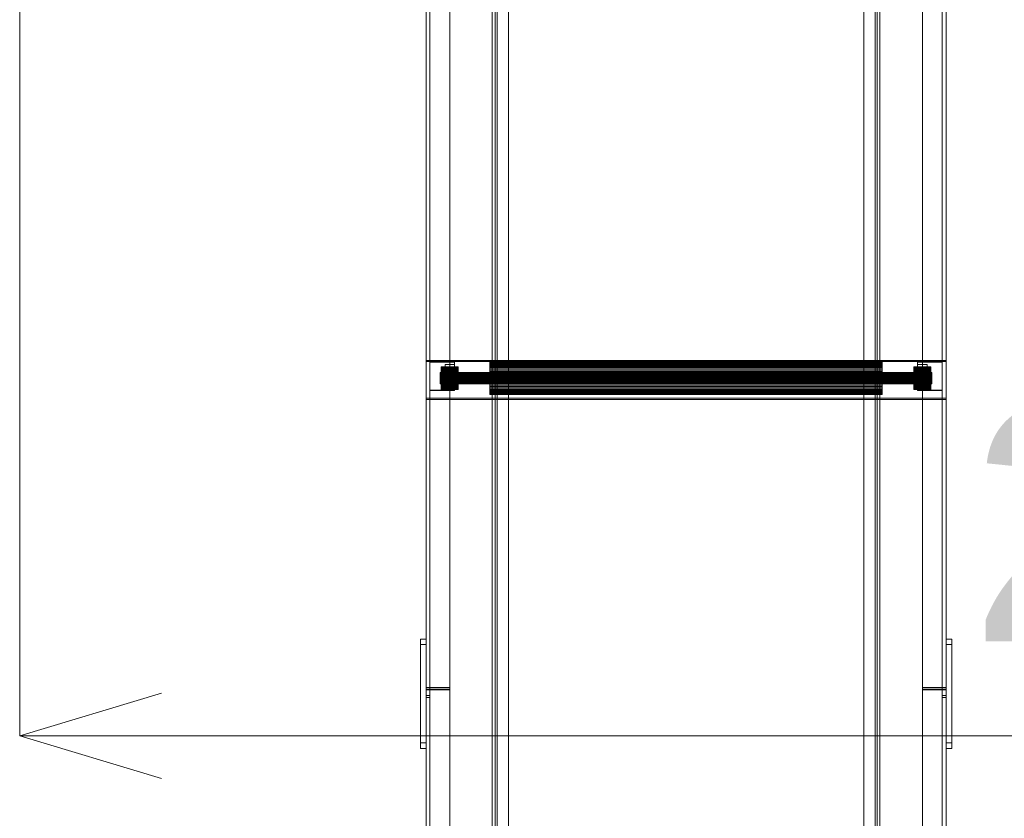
# Model space of a CAD drawing. Header units: millimetres. Extents: x -3490 to 61924, y -72580 to 6847.
# Tile 652 of 656: x 26795 to 27837, y -19292 to -18447. Entities that reach past the tile are written whole.
import ezdxf

# ---------------------------------------------------------------- set-up
doc = ezdxf.new("R2010")
doc.units = ezdxf.units.MM
doc.layers.add('COTAS_P', color=1, linetype='Continuous', lineweight=0)
doc.layers.add('superior_C09', color=7, linetype='Continuous', lineweight=0)
doc.dimstyles.new('R19_100', dxfattribs={"dimtxt": 250, "dimasz": 150, "dimexe": 150, "dimexo": 80, "dimgap": 100, "dimtad": 1, "dimtih": 1, "dimtoh": 1, "dimdsep": 46, "dimcen": 0.09, "dimadec": 0, "dimazin": 0, "dimtfac": 1, "dimtdec": 4, "dimtofl": 0, "dimtmove": 0, "dimatfit": 3, "dimfxl": 1, "dimtolj": 1, "dimtzin": 0, "dimarcsym": 0})

# ---------------------------------------------------------------- blocks, each defined once
blk = doc.blocks.new('DIM_R29_50')
at = {"layer": 'COTAS_P'}
for p, q in [((26795.1, -18305), (26795.1, -19205)), ((28805.1, -18305), (28805.1, -19205)), ((26795.1, -19205), (26945.1, -19160)), ((28805.1, -19205), (28655.1, -19160)), ((26795.1, -19205), (28805.1, -19205)), ((26795.1, -19205), (26945.1, -19250)), ((28805.1, -19205), (28655.1, -19250))]:
    blk.add_line(p, q, dxfattribs=at)
blk.add_text('2010 P', height=250, dxfattribs=at).set_placement((27800.1, -19105))

msp = doc.modelspace()

# ---------------------------------------------------------------- linework, layer by layer
at = {"layer": 'superior_C09'}
for p, q in [((27225.067, -17790.806), (27225.067, -20670.623)), ((27225.067, -20670.929), (27225.067, -17791.112)), ((27225.067, -17791.265), (27225.067, -20671.082)), ((27229.067, -20671.082), (27229.067, -17791.265)), ((27250.067, -20670.623), (27250.067, -17790.806)), ((27250.067, -17791.112), (27250.067, -20670.929)), ((27750.067, -17790.806), (27750.067, -20670.623)), ((27750.067, -20670.929), (27750.067, -17791.112)), ((27771.067, -17791.265), (27771.067, -20671.082)), ((27775.067, -20670.623), (27775.067, -17790.806)), ((27775.067, -17791.112), (27775.067, -20670.929)), ((27775.067, -20671.082), (27775.067, -17791.265)), ((27225.067, -17795.908), (27225.067, -20675.726)), ((27225.067, -20676.032), (27225.067, -17796.215)), ((27229.067, -17796.215), (27229.067, -20676.032)), ((27250.067, -20675.726), (27250.067, -17795.908)), ((27250.067, -17796.215), (27250.067, -20676.032)), ((27750.067, -17795.908), (27750.067, -20675.726)), ((27750.067, -20676.032), (27750.067, -17796.215)), ((27771.067, -20676.032), (27771.067, -17796.215)), ((27775.067, -20675.726), (27775.067, -17795.908)), ((27775.067, -17796.215), (27775.067, -20676.032)), ((27300.067, -17857.295), (27300.067, -20597.295)), ((27300.067, -20597.449), (27300.067, -17857.449)), ((27300.067, -17862.551), (27300.067, -20602.551)), ((27300.067, -20602.705), (27300.067, -17862.705)), ((27700.067, -20597.295), (27700.067, -17857.295)), ((27700.067, -17857.449), (27700.067, -20597.449)), ((27700.067, -20602.551), (27700.067, -17862.551)), ((27700.067, -17862.705), (27700.067, -20602.705)), ((27295.067, -17915.431), (27295.067, -20535.588)), ((27298.067, -20535.588), (27298.067, -17915.431)), ((27702.067, -17915.431), (27702.067, -20535.588)), ((27705.067, -20535.588), (27705.067, -17915.431)), ((27295.067, -20537.374), (27295.067, -17917.217)), ((27298.067, -17917.217), (27298.067, -20537.374)), ((27702.067, -20537.374), (27702.067, -17917.217)), ((27705.067, -17917.217), (27705.067, -20537.374)), ((27300.067, -17927.357), (27300.067, -20527.54)), ((27300.067, -20527.693), (27300.067, -17927.51)), ((27700.067, -20527.54), (27700.067, -17927.357)), ((27700.067, -17927.51), (27700.067, -20527.693)), ((27225.067, -17957.471), (27225.067, -19153.911)), ((27225.067, -19154.217), (27225.067, -17957.778)), ((27229.067, -19153.911), (27229.067, -17957.471)), ((27229.067, -17957.471), (27229.067, -20497.732)), ((27229.067, -20498.038), (27229.067, -17957.778)), ((27250.067, -19153.911), (27250.067, -17957.471)), ((27250.067, -17957.778), (27250.067, -19154.217)), ((27312.067, -20497.732), (27312.067, -17957.471)), ((27312.067, -17957.778), (27312.067, -20498.038)), ((27688.067, -17957.471), (27688.067, -20497.732)), ((27688.067, -20498.038), (27688.067, -17957.778)), ((27750.067, -17957.471), (27750.067, -19153.911)), ((27750.067, -19154.217), (27750.067, -17957.778)), ((27771.067, -17957.471), (27771.067, -19153.911)), ((27771.067, -20497.732), (27771.067, -17957.471)), ((27771.067, -17957.778), (27771.067, -20498.038)), ((27775.067, -19153.911), (27775.067, -17957.471)), ((27775.067, -17957.778), (27775.067, -19154.217)), ((27225.067, -19162.432), (27225.067, -17965.993)), ((27229.067, -17965.993), (27229.067, -19162.432)), ((27771.067, -19162.432), (27771.067, -17965.993)), ((27775.067, -17965.993), (27775.067, -19162.432)), ((27225.067, -18807.887), (27225.067, -18847.835)), ((27775.067, -18807.887), (27225.067, -18807.887)), ((27225.067, -18807.887), (27225.067, -18809.163)), ((27225.067, -18809.163), (27775.067, -18809.163)), ((27225.067, -18849.11), (27225.067, -18809.163)), ((27229.067, -18809.308), (27229.067, -18839.269)), ((27255.067, -18809.308), (27229.067, -18809.308)), ((27229.067, -18809.308), (27229.067, -18809.614)), ((27229.067, -18809.614), (27255.067, -18809.614)), ((27229.067, -18839.575), (27229.067, -18809.614)), ((27245.067, -18812.304), (27245.067, -18836.273)), ((27255.067, -18812.304), (27245.067, -18812.304)), ((27245.067, -18812.304), (27245.067, -18815.366)), ((27255.067, -18839.269), (27255.067, -18809.308)), ((27255.067, -18809.614), (27255.067, -18809.308)), ((27255.067, -18809.614), (27255.067, -18839.575)), ((27255.067, -18836.273), (27255.067, -18812.304)), ((27255.067, -18815.366), (27255.067, -18812.304)), ((27292.567, -18810.358), (27292.567, -18809.862)), ((27292.567, -18809.862), (27292.567, -18810.019)), ((27292.567, -18809.862), (27707.567, -18809.862)), ((27292.567, -18810.019), (27292.567, -18810.823)), ((27292.567, -18810.019), (27707.567, -18810.019)), ((27292.567, -18811.487), (27292.567, -18810.358)), ((27292.567, -18810.358), (27707.567, -18810.358)), ((27292.567, -18810.823), (27292.567, -18812.242)), ((27292.567, -18810.823), (27707.567, -18810.823)), ((27292.567, -18813.206), (27292.567, -18811.487)), ((27292.567, -18811.487), (27707.567, -18811.487)), ((27292.567, -18812.242), (27292.567, -18814.222)), ((27292.567, -18812.242), (27707.567, -18812.242)), ((27707.567, -18810.019), (27707.567, -18809.862)), ((27707.567, -18809.862), (27707.567, -18810.358)), ((27707.567, -18810.823), (27707.567, -18810.019)), ((27707.567, -18810.358), (27707.567, -18811.487)), ((27707.567, -18812.242), (27707.567, -18810.823)), ((27707.567, -18811.487), (27707.567, -18813.206)), ((27707.567, -18814.222), (27707.567, -18812.242)), ((27745.067, -18809.308), (27745.067, -18839.269)), ((27771.067, -18809.308), (27745.067, -18809.308)), ((27745.067, -18809.308), (27745.067, -18809.614)), ((27745.067, -18809.614), (27771.067, -18809.614)), ((27745.067, -18839.575), (27745.067, -18809.614)), ((27745.067, -18812.304), (27745.067, -18836.273)), ((27755.067, -18812.304), (27745.067, -18812.304)), ((27745.067, -18812.304), (27745.067, -18815.366)), ((27755.067, -18836.273), (27755.067, -18812.304)), ((27755.067, -18815.366), (27755.067, -18812.304)), ((27771.067, -18839.269), (27771.067, -18809.308)), ((27771.067, -18809.614), (27771.067, -18809.308)), ((27771.067, -18809.614), (27771.067, -18839.575)), ((27775.067, -18847.835), (27775.067, -18807.887)), ((27775.067, -18809.163), (27775.067, -18807.887)), ((27775.067, -18809.163), (27775.067, -18849.11)), ((27240.067, -18821.023), (27240.067, -18820.848)), ((27240.067, -18820.848), (27240.067, -18820.903)), ((27240.067, -18820.848), (27760.067, -18820.848)), ((27240.067, -18820.903), (27240.067, -18821.187)), ((27240.067, -18820.903), (27760.067, -18820.903)), ((27240.067, -18821.421), (27240.067, -18821.023)), ((27240.067, -18821.023), (27760.067, -18821.023)), ((27240.067, -18821.187), (27240.067, -18821.688)), ((27240.067, -18821.187), (27760.067, -18821.187)), ((27240.067, -18822.028), (27240.067, -18821.421)), ((27240.067, -18821.421), (27760.067, -18821.421)), ((27240.067, -18821.688), (27240.067, -18822.387)), ((27240.067, -18821.688), (27760.067, -18821.688)), ((27240.067, -18822.82), (27240.067, -18822.028)), ((27240.067, -18822.028), (27760.067, -18822.028)), ((27240.067, -18822.387), (27240.067, -18823.257)), ((27240.067, -18822.387), (27760.067, -18822.387)), ((27240.067, -18823.766), (27240.067, -18822.82)), ((27240.067, -18822.82), (27760.067, -18822.82)), ((27241.067, -18815.206), (27241.067, -18814.856)), ((27241.067, -18814.856), (27241.067, -18814.967)), ((27241.067, -18814.856), (27259.067, -18814.856)), ((27241.067, -18814.967), (27241.067, -18815.534)), ((27241.067, -18814.967), (27259.067, -18814.967)), ((27241.067, -18816.002), (27241.067, -18815.206)), ((27241.067, -18815.206), (27259.067, -18815.206)), ((27241.067, -18815.534), (27241.067, -18816.535)), ((27241.067, -18815.534), (27259.067, -18815.534)), ((27241.067, -18817.216), (27241.067, -18816.002)), ((27241.067, -18816.002), (27259.067, -18816.002)), ((27241.067, -18816.535), (27241.067, -18817.933)), ((27241.067, -18816.535), (27259.067, -18816.535)), ((27241.067, -18818.799), (27241.067, -18817.216)), ((27241.067, -18817.216), (27259.067, -18817.216)), ((27241.067, -18817.933), (27241.067, -18819.673)), ((27241.067, -18817.933), (27259.067, -18817.933)), ((27241.067, -18820.691), (27241.067, -18818.799)), ((27241.067, -18818.799), (27259.067, -18818.799)), ((27241.067, -18819.673), (27241.067, -18821.688)), ((27241.067, -18819.673), (27259.067, -18819.673)), ((27241.067, -18822.82), (27241.067, -18820.691)), ((27241.067, -18820.691), (27259.067, -18820.691)), ((27241.067, -18821.688), (27241.067, -18823.902)), ((27241.067, -18821.688), (27259.067, -18821.688)), ((27241.067, -18825.103), (27241.067, -18822.82)), ((27241.067, -18822.82), (27259.067, -18822.82)), ((27245.067, -18815.366), (27255.067, -18815.366)), ((27245.067, -18839.335), (27245.067, -18815.366)), ((27255.067, -18815.366), (27255.067, -18839.335)), ((27259.067, -18814.967), (27259.067, -18814.856)), ((27259.067, -18814.856), (27259.067, -18815.206)), ((27259.067, -18815.534), (27259.067, -18814.967)), ((27259.067, -18815.206), (27259.067, -18816.002)), ((27259.067, -18816.535), (27259.067, -18815.534)), ((27259.067, -18816.002), (27259.067, -18817.216)), ((27259.067, -18817.933), (27259.067, -18816.535)), ((27259.067, -18817.216), (27259.067, -18818.799)), ((27259.067, -18819.673), (27259.067, -18817.933)), ((27259.067, -18818.799), (27259.067, -18820.691)), ((27259.067, -18821.688), (27259.067, -18819.673)), ((27259.067, -18820.691), (27259.067, -18822.82)), ((27259.067, -18823.902), (27259.067, -18821.688)), ((27259.067, -18822.82), (27259.067, -18825.103)), ((27292.567, -18815.448), (27292.567, -18813.206)), ((27292.567, -18813.206), (27707.567, -18813.206)), ((27292.567, -18814.222), (27292.567, -18816.687)), ((27292.567, -18814.222), (27707.567, -18814.222)), ((27292.567, -18818.129), (27292.567, -18815.448)), ((27292.567, -18815.448), (27707.567, -18815.448)), ((27292.567, -18816.687), (27292.567, -18819.542)), ((27292.567, -18816.687), (27707.567, -18816.687)), ((27292.567, -18821.144), (27292.567, -18818.129)), ((27292.567, -18818.129), (27707.567, -18818.129)), ((27292.567, -18819.542), (27292.567, -18822.677)), ((27292.567, -18819.542), (27707.567, -18819.542)), ((27292.567, -18824.379), (27292.567, -18821.144)), ((27292.567, -18821.144), (27707.567, -18821.144)), ((27292.567, -18822.677), (27292.567, -18825.973)), ((27292.567, -18822.677), (27707.567, -18822.677)), ((27707.567, -18813.206), (27707.567, -18815.448)), ((27707.567, -18816.687), (27707.567, -18814.222)), ((27707.567, -18815.448), (27707.567, -18818.129)), ((27707.567, -18819.542), (27707.567, -18816.687)), ((27707.567, -18818.129), (27707.567, -18821.144)), ((27707.567, -18822.677), (27707.567, -18819.542)), ((27707.567, -18821.144), (27707.567, -18824.379)), ((27707.567, -18825.973), (27707.567, -18822.677)), ((27741.067, -18815.206), (27741.067, -18814.856)), ((27741.067, -18814.856), (27741.067, -18814.967)), ((27741.067, -18814.856), (27759.067, -18814.856)), ((27741.067, -18814.967), (27741.067, -18815.534)), ((27741.067, -18814.967), (27759.067, -18814.967)), ((27741.067, -18816.002), (27741.067, -18815.206)), ((27741.067, -18815.206), (27759.067, -18815.206)), ((27741.067, -18815.534), (27741.067, -18816.535)), ((27741.067, -18815.534), (27759.067, -18815.534)), ((27741.067, -18817.216), (27741.067, -18816.002)), ((27741.067, -18816.002), (27759.067, -18816.002)), ((27741.067, -18816.535), (27741.067, -18817.933)), ((27741.067, -18816.535), (27759.067, -18816.535)), ((27741.067, -18818.799), (27741.067, -18817.216)), ((27741.067, -18817.216), (27759.067, -18817.216)), ((27741.067, -18817.933), (27741.067, -18819.673)), ((27741.067, -18817.933), (27759.067, -18817.933)), ((27741.067, -18820.691), (27741.067, -18818.799)), ((27741.067, -18818.799), (27759.067, -18818.799)), ((27741.067, -18819.673), (27741.067, -18821.688)), ((27741.067, -18819.673), (27759.067, -18819.673)), ((27741.067, -18822.82), (27741.067, -18820.691)), ((27741.067, -18820.691), (27759.067, -18820.691)), ((27741.067, -18821.688), (27741.067, -18823.902)), ((27741.067, -18821.688), (27759.067, -18821.688)), ((27741.067, -18825.103), (27741.067, -18822.82)), ((27741.067, -18822.82), (27759.067, -18822.82)), ((27745.067, -18815.366), (27755.067, -18815.366)), ((27745.067, -18839.335), (27745.067, -18815.366)), ((27755.067, -18815.366), (27755.067, -18839.335)), ((27759.067, -18814.967), (27759.067, -18814.856)), ((27759.067, -18814.856), (27759.067, -18815.206)), ((27759.067, -18815.534), (27759.067, -18814.967)), ((27759.067, -18815.206), (27759.067, -18816.002)), ((27759.067, -18816.535), (27759.067, -18815.534)), ((27759.067, -18816.002), (27759.067, -18817.216)), ((27759.067, -18817.933), (27759.067, -18816.535)), ((27759.067, -18817.216), (27759.067, -18818.799)), ((27759.067, -18819.673), (27759.067, -18817.933)), ((27759.067, -18818.799), (27759.067, -18820.691)), ((27759.067, -18821.688), (27759.067, -18819.673)), ((27759.067, -18820.691), (27759.067, -18822.82)), ((27759.067, -18823.902), (27759.067, -18821.688)), ((27759.067, -18822.82), (27759.067, -18825.103)), ((27760.067, -18820.903), (27760.067, -18820.848)), ((27760.067, -18820.848), (27760.067, -18821.023)), ((27760.067, -18821.187), (27760.067, -18820.903)), ((27760.067, -18821.023), (27760.067, -18821.421)), ((27760.067, -18821.688), (27760.067, -18821.187)), ((27760.067, -18821.421), (27760.067, -18822.028)), ((27760.067, -18822.387), (27760.067, -18821.688)), ((27760.067, -18822.028), (27760.067, -18822.82)), ((27760.067, -18823.257), (27760.067, -18822.387)), ((27760.067, -18822.82), (27760.067, -18823.766)), ((27240.067, -18823.257), (27240.067, -18824.264)), ((27240.067, -18823.257), (27760.067, -18823.257)), ((27240.067, -18824.83), (27240.067, -18823.766)), ((27240.067, -18823.766), (27760.067, -18823.766)), ((27240.067, -18824.264), (27240.067, -18825.371)), ((27240.067, -18824.264), (27760.067, -18824.264)), ((27240.067, -18825.971), (27240.067, -18824.83)), ((27240.067, -18824.83), (27760.067, -18824.83)), ((27240.067, -18825.371), (27240.067, -18826.534)), ((27240.067, -18825.371), (27760.067, -18825.371)), ((27240.067, -18827.146), (27240.067, -18825.971)), ((27240.067, -18825.971), (27760.067, -18825.971)), ((27240.067, -18826.534), (27240.067, -18827.709)), ((27240.067, -18826.534), (27760.067, -18826.534)), ((27240.067, -18828.309), (27240.067, -18827.146)), ((27240.067, -18827.146), (27760.067, -18827.146)), ((27240.067, -18827.709), (27240.067, -18828.85)), ((27240.067, -18827.709), (27760.067, -18827.709)), ((27240.067, -18829.416), (27240.067, -18828.309)), ((27240.067, -18828.309), (27760.067, -18828.309)), ((27240.067, -18828.85), (27240.067, -18829.915)), ((27240.067, -18828.85), (27760.067, -18828.85)), ((27240.067, -18830.424), (27240.067, -18829.416)), ((27240.067, -18829.416), (27760.067, -18829.416)), ((27240.067, -18829.915), (27240.067, -18830.861)), ((27240.067, -18829.915), (27760.067, -18829.915)), ((27240.067, -18831.294), (27240.067, -18830.424)), ((27240.067, -18830.424), (27760.067, -18830.424)), ((27240.067, -18830.861), (27240.067, -18831.652)), ((27240.067, -18830.861), (27760.067, -18830.861)), ((27240.067, -18831.993), (27240.067, -18831.294)), ((27240.067, -18831.294), (27760.067, -18831.294)), ((27240.067, -18831.652), (27240.067, -18832.259)), ((27240.067, -18831.652), (27760.067, -18831.652)), ((27240.067, -18832.493), (27240.067, -18831.993)), ((27240.067, -18831.993), (27760.067, -18831.993)), ((27240.067, -18832.259), (27240.067, -18832.657)), ((27240.067, -18832.259), (27760.067, -18832.259)), ((27240.067, -18832.777), (27240.067, -18832.493)), ((27240.067, -18832.493), (27760.067, -18832.493)), ((27240.067, -18832.657), (27240.067, -18832.832)), ((27240.067, -18832.657), (27760.067, -18832.657)), ((27240.067, -18832.832), (27240.067, -18832.777)), ((27240.067, -18832.777), (27760.067, -18832.777)), ((27760.067, -18832.832), (27240.067, -18832.832)), ((27241.067, -18823.902), (27241.067, -18826.228)), ((27241.067, -18823.902), (27259.067, -18823.902)), ((27241.067, -18827.453), (27241.067, -18825.103)), ((27241.067, -18825.103), (27259.067, -18825.103)), ((27241.067, -18826.228), (27241.067, -18828.578)), ((27241.067, -18826.228), (27259.067, -18826.228)), ((27241.067, -18829.779), (27241.067, -18827.453)), ((27241.067, -18827.453), (27259.067, -18827.453)), ((27241.067, -18828.578), (27241.067, -18830.861)), ((27241.067, -18828.578), (27259.067, -18828.578)), ((27241.067, -18831.992), (27241.067, -18829.779)), ((27241.067, -18829.779), (27259.067, -18829.779)), ((27241.067, -18830.861), (27241.067, -18832.989)), ((27241.067, -18830.861), (27259.067, -18830.861)), ((27241.067, -18834.007), (27241.067, -18831.992)), ((27241.067, -18831.992), (27259.067, -18831.992)), ((27241.067, -18832.989), (27241.067, -18834.881)), ((27241.067, -18832.989), (27259.067, -18832.989)), ((27259.067, -18826.228), (27259.067, -18823.902)), ((27259.067, -18825.103), (27259.067, -18827.453)), ((27259.067, -18828.578), (27259.067, -18826.228)), ((27259.067, -18827.453), (27259.067, -18829.779)), ((27259.067, -18830.861), (27259.067, -18828.578)), ((27259.067, -18829.779), (27259.067, -18831.992)), ((27259.067, -18832.989), (27259.067, -18830.861)), ((27259.067, -18831.992), (27259.067, -18834.007)), ((27259.067, -18834.881), (27259.067, -18832.989)), ((27292.567, -18827.708), (27292.567, -18824.379)), ((27292.567, -18824.379), (27707.567, -18824.379)), ((27292.567, -18825.973), (27292.567, -18829.302)), ((27292.567, -18825.973), (27707.567, -18825.973)), ((27292.567, -18831.003), (27292.567, -18827.708)), ((27292.567, -18827.708), (27707.567, -18827.708)), ((27292.567, -18829.302), (27292.567, -18832.536)), ((27292.567, -18829.302), (27707.567, -18829.302)), ((27292.567, -18834.139), (27292.567, -18831.003)), ((27292.567, -18831.003), (27707.567, -18831.003)), ((27292.567, -18832.536), (27292.567, -18835.551)), ((27292.567, -18832.536), (27707.567, -18832.536)), ((27707.567, -18824.379), (27707.567, -18827.708)), ((27707.567, -18829.302), (27707.567, -18825.973)), ((27707.567, -18827.708), (27707.567, -18831.003)), ((27707.567, -18832.536), (27707.567, -18829.302)), ((27707.567, -18831.003), (27707.567, -18834.139)), ((27707.567, -18835.551), (27707.567, -18832.536)), ((27741.067, -18823.902), (27741.067, -18826.228)), ((27741.067, -18823.902), (27759.067, -18823.902)), ((27741.067, -18827.453), (27741.067, -18825.103)), ((27741.067, -18825.103), (27759.067, -18825.103)), ((27741.067, -18826.228), (27741.067, -18828.578)), ((27741.067, -18826.228), (27759.067, -18826.228)), ((27741.067, -18829.779), (27741.067, -18827.453)), ((27741.067, -18827.453), (27759.067, -18827.453)), ((27741.067, -18828.578), (27741.067, -18830.861)), ((27741.067, -18828.578), (27759.067, -18828.578)), ((27741.067, -18831.992), (27741.067, -18829.779)), ((27741.067, -18829.779), (27759.067, -18829.779)), ((27741.067, -18830.861), (27741.067, -18832.989)), ((27741.067, -18830.861), (27759.067, -18830.861)), ((27741.067, -18834.007), (27741.067, -18831.992)), ((27741.067, -18831.992), (27759.067, -18831.992)), ((27741.067, -18832.989), (27741.067, -18834.881)), ((27741.067, -18832.989), (27759.067, -18832.989)), ((27759.067, -18826.228), (27759.067, -18823.902)), ((27759.067, -18825.103), (27759.067, -18827.453)), ((27759.067, -18828.578), (27759.067, -18826.228)), ((27759.067, -18827.453), (27759.067, -18829.779)), ((27759.067, -18830.861), (27759.067, -18828.578)), ((27759.067, -18829.779), (27759.067, -18831.992)), ((27759.067, -18832.989), (27759.067, -18830.861)), ((27759.067, -18831.992), (27759.067, -18834.007)), ((27759.067, -18834.881), (27759.067, -18832.989)), ((27760.067, -18824.264), (27760.067, -18823.257)), ((27760.067, -18823.766), (27760.067, -18824.83)), ((27760.067, -18825.371), (27760.067, -18824.264)), ((27760.067, -18824.83), (27760.067, -18825.971)), ((27760.067, -18826.534), (27760.067, -18825.371)), ((27760.067, -18825.971), (27760.067, -18827.146)), ((27760.067, -18827.709), (27760.067, -18826.534)), ((27760.067, -18827.146), (27760.067, -18828.309)), ((27760.067, -18828.85), (27760.067, -18827.709)), ((27760.067, -18828.309), (27760.067, -18829.416)), ((27760.067, -18829.915), (27760.067, -18828.85)), ((27760.067, -18829.416), (27760.067, -18830.424)), ((27760.067, -18830.861), (27760.067, -18829.915)), ((27760.067, -18830.424), (27760.067, -18831.294)), ((27760.067, -18831.652), (27760.067, -18830.861)), ((27760.067, -18831.294), (27760.067, -18831.993)), ((27760.067, -18832.259), (27760.067, -18831.652)), ((27760.067, -18831.993), (27760.067, -18832.493)), ((27760.067, -18832.657), (27760.067, -18832.259)), ((27760.067, -18832.493), (27760.067, -18832.777)), ((27760.067, -18832.832), (27760.067, -18832.657)), ((27760.067, -18832.777), (27760.067, -18832.832)), ((27229.067, -18839.269), (27255.067, -18839.269)), ((27229.067, -18839.575), (27229.067, -18839.269)), ((27255.067, -18839.575), (27229.067, -18839.575)), ((27241.067, -18835.747), (27241.067, -18834.007)), ((27241.067, -18834.007), (27259.067, -18834.007)), ((27241.067, -18834.881), (27241.067, -18836.465)), ((27241.067, -18834.881), (27259.067, -18834.881)), ((27241.067, -18837.145), (27241.067, -18835.747)), ((27241.067, -18835.747), (27259.067, -18835.747)), ((27241.067, -18836.465), (27241.067, -18837.678)), ((27241.067, -18836.465), (27259.067, -18836.465)), ((27241.067, -18838.147), (27241.067, -18837.145)), ((27241.067, -18837.145), (27259.067, -18837.145)), ((27241.067, -18837.678), (27241.067, -18838.475)), ((27241.067, -18837.678), (27259.067, -18837.678)), ((27241.067, -18838.714), (27241.067, -18838.147)), ((27241.067, -18838.147), (27259.067, -18838.147)), ((27241.067, -18838.475), (27241.067, -18838.825)), ((27241.067, -18838.475), (27259.067, -18838.475)), ((27241.067, -18838.825), (27241.067, -18838.714)), ((27241.067, -18838.714), (27259.067, -18838.714)), ((27259.067, -18838.825), (27241.067, -18838.825)), ((27245.067, -18836.273), (27255.067, -18836.273)), ((27245.067, -18839.335), (27245.067, -18836.273)), ((27255.067, -18839.335), (27245.067, -18839.335)), ((27255.067, -18839.335), (27255.067, -18836.273)), ((27255.067, -18839.575), (27255.067, -18839.269)), ((27259.067, -18834.007), (27259.067, -18835.747)), ((27259.067, -18836.465), (27259.067, -18834.881)), ((27259.067, -18835.747), (27259.067, -18837.145)), ((27259.067, -18837.678), (27259.067, -18836.465)), ((27259.067, -18837.145), (27259.067, -18838.147)), ((27259.067, -18838.475), (27259.067, -18837.678)), ((27259.067, -18838.147), (27259.067, -18838.714)), ((27259.067, -18838.825), (27259.067, -18838.475)), ((27259.067, -18838.714), (27259.067, -18838.825)), ((27292.567, -18836.994), (27292.567, -18834.139)), ((27292.567, -18834.139), (27707.567, -18834.139)), ((27292.567, -18835.551), (27292.567, -18838.232)), ((27292.567, -18835.551), (27707.567, -18835.551)), ((27292.567, -18839.459), (27292.567, -18836.994)), ((27292.567, -18836.994), (27707.567, -18836.994)), ((27292.567, -18838.232), (27292.567, -18840.475)), ((27292.567, -18838.232), (27707.567, -18838.232)), ((27292.567, -18841.439), (27292.567, -18839.459)), ((27292.567, -18839.459), (27707.567, -18839.459)), ((27292.567, -18840.475), (27292.567, -18842.194)), ((27292.567, -18840.475), (27707.567, -18840.475)), ((27292.567, -18842.858), (27292.567, -18841.439)), ((27292.567, -18841.439), (27707.567, -18841.439)), ((27292.567, -18842.194), (27292.567, -18843.323)), ((27292.567, -18842.194), (27707.567, -18842.194)), ((27292.567, -18843.661), (27292.567, -18842.858)), ((27292.567, -18842.858), (27707.567, -18842.858)), ((27292.567, -18843.323), (27292.567, -18843.818)), ((27292.567, -18843.323), (27707.567, -18843.323)), ((27292.567, -18843.818), (27292.567, -18843.661)), ((27292.567, -18843.661), (27707.567, -18843.661)), ((27707.567, -18843.818), (27292.567, -18843.818)), ((27707.567, -18834.139), (27707.567, -18836.994)), ((27707.567, -18838.232), (27707.567, -18835.551)), ((27707.567, -18836.994), (27707.567, -18839.459)), ((27707.567, -18840.475), (27707.567, -18838.232)), ((27707.567, -18839.459), (27707.567, -18841.439)), ((27707.567, -18842.194), (27707.567, -18840.475)), ((27707.567, -18841.439), (27707.567, -18842.858)), ((27707.567, -18843.323), (27707.567, -18842.194)), ((27707.567, -18842.858), (27707.567, -18843.661)), ((27707.567, -18843.818), (27707.567, -18843.323)), ((27707.567, -18843.661), (27707.567, -18843.818)), ((27741.067, -18835.747), (27741.067, -18834.007)), ((27741.067, -18834.007), (27759.067, -18834.007)), ((27741.067, -18834.881), (27741.067, -18836.465)), ((27741.067, -18834.881), (27759.067, -18834.881)), ((27741.067, -18837.145), (27741.067, -18835.747)), ((27741.067, -18835.747), (27759.067, -18835.747)), ((27741.067, -18836.465), (27741.067, -18837.678)), ((27741.067, -18836.465), (27759.067, -18836.465)), ((27741.067, -18838.147), (27741.067, -18837.145)), ((27741.067, -18837.145), (27759.067, -18837.145)), ((27741.067, -18837.678), (27741.067, -18838.475)), ((27741.067, -18837.678), (27759.067, -18837.678)), ((27741.067, -18838.714), (27741.067, -18838.147)), ((27741.067, -18838.147), (27759.067, -18838.147)), ((27741.067, -18838.475), (27741.067, -18838.825)), ((27741.067, -18838.475), (27759.067, -18838.475)), ((27741.067, -18838.825), (27741.067, -18838.714)), ((27741.067, -18838.714), (27759.067, -18838.714)), ((27759.067, -18838.825), (27741.067, -18838.825)), ((27745.067, -18836.273), (27755.067, -18836.273)), ((27745.067, -18839.335), (27745.067, -18836.273)), ((27745.067, -18839.269), (27771.067, -18839.269)), ((27745.067, -18839.575), (27745.067, -18839.269)), ((27755.067, -18839.335), (27745.067, -18839.335)), ((27771.067, -18839.575), (27745.067, -18839.575)), ((27755.067, -18839.335), (27755.067, -18836.273)), ((27759.067, -18834.007), (27759.067, -18835.747)), ((27759.067, -18836.465), (27759.067, -18834.881)), ((27759.067, -18835.747), (27759.067, -18837.145)), ((27759.067, -18837.678), (27759.067, -18836.465)), ((27759.067, -18837.145), (27759.067, -18838.147)), ((27759.067, -18838.475), (27759.067, -18837.678)), ((27759.067, -18838.147), (27759.067, -18838.714)), ((27759.067, -18838.825), (27759.067, -18838.475)), ((27759.067, -18838.714), (27759.067, -18838.825)), ((27771.067, -18839.575), (27771.067, -18839.269)), ((27225.067, -18847.835), (27775.067, -18847.835)), ((27225.067, -18849.11), (27225.067, -18847.835)), ((27775.067, -18849.11), (27225.067, -18849.11)), ((27775.067, -18849.11), (27775.067, -18847.835)), ((27219.067, -19102.613), (27219.067, -19212.469)), ((27225.067, -19102.613), (27219.067, -19102.613)), ((27219.067, -19102.613), (27219.067, -19108.481)), ((27225.067, -19212.469), (27225.067, -19102.613)), ((27225.067, -19108.481), (27225.067, -19102.613)), ((27775.067, -19102.613), (27775.067, -19212.469)), ((27781.067, -19102.613), (27775.067, -19102.613)), ((27775.067, -19102.613), (27775.067, -19108.481)), ((27781.067, -19212.469), (27781.067, -19102.613)), ((27781.067, -19108.481), (27781.067, -19102.613)), ((27219.067, -19108.481), (27225.067, -19108.481)), ((27219.067, -19218.338), (27219.067, -19108.481)), ((27225.067, -19108.481), (27225.067, -19218.338)), ((27775.067, -19108.481), (27781.067, -19108.481)), ((27775.067, -19218.338), (27775.067, -19108.481)), ((27781.067, -19108.481), (27781.067, -19218.338)), ((27225.067, -19153.911), (27229.067, -19153.911)), ((27225.067, -19162.432), (27225.067, -19153.911)), ((27225.067, -19153.911), (27250.067, -19153.911)), ((27225.067, -19154.217), (27225.067, -19153.911)), ((27250.067, -19154.217), (27225.067, -19154.217)), ((27225.067, -19155.908), (27225.067, -20352.347)), ((27229.067, -19155.908), (27225.067, -19155.908)), ((27225.067, -19155.908), (27225.067, -19164.43)), ((27250.067, -19155.908), (27225.067, -19155.908)), ((27225.067, -19155.908), (27225.067, -19156.214)), ((27225.067, -19156.214), (27250.067, -19156.214)), ((27225.067, -20352.653), (27225.067, -19156.214)), ((27229.067, -19162.432), (27229.067, -19153.911)), ((27229.067, -20352.347), (27229.067, -19155.908)), ((27229.067, -19164.43), (27229.067, -19155.908)), ((27250.067, -19154.217), (27250.067, -19153.911)), ((27250.067, -20352.347), (27250.067, -19155.908)), ((27250.067, -19156.214), (27250.067, -19155.908)), ((27250.067, -19156.214), (27250.067, -20352.653)), ((27750.067, -19153.911), (27775.067, -19153.911)), ((27750.067, -19154.217), (27750.067, -19153.911)), ((27775.067, -19154.217), (27750.067, -19154.217)), ((27750.067, -19155.908), (27750.067, -20352.347)), ((27775.067, -19155.908), (27750.067, -19155.908)), ((27750.067, -19155.908), (27750.067, -19156.214)), ((27750.067, -19156.214), (27775.067, -19156.214)), ((27750.067, -20352.653), (27750.067, -19156.214)), ((27771.067, -19153.911), (27775.067, -19153.911)), ((27771.067, -19162.432), (27771.067, -19153.911)), ((27771.067, -19155.908), (27771.067, -20352.347)), ((27775.067, -19155.908), (27771.067, -19155.908)), ((27771.067, -19155.908), (27771.067, -19164.43)), ((27775.067, -19162.432), (27775.067, -19153.911)), ((27775.067, -19154.217), (27775.067, -19153.911)), ((27775.067, -20352.347), (27775.067, -19155.908)), ((27775.067, -19164.43), (27775.067, -19155.908)), ((27775.067, -19156.214), (27775.067, -19155.908)), ((27775.067, -19156.214), (27775.067, -20352.653)), ((27229.067, -19162.432), (27225.067, -19162.432)), ((27225.067, -19164.43), (27229.067, -19164.43)), ((27225.067, -20360.869), (27225.067, -19164.43)), ((27229.067, -19164.43), (27229.067, -20360.869)), ((27775.067, -19162.432), (27771.067, -19162.432)), ((27771.067, -19164.43), (27775.067, -19164.43)), ((27771.067, -20360.869), (27771.067, -19164.43)), ((27775.067, -19164.43), (27775.067, -20360.869)), ((27219.067, -19212.469), (27225.067, -19212.469)), ((27219.067, -19218.338), (27219.067, -19212.469)), ((27225.067, -19218.338), (27219.067, -19218.338)), ((27225.067, -19218.338), (27225.067, -19212.469)), ((27775.067, -19212.469), (27781.067, -19212.469)), ((27775.067, -19218.338), (27775.067, -19212.469)), ((27781.067, -19218.338), (27775.067, -19218.338)), ((27781.067, -19218.338), (27781.067, -19212.469))]:
    msp.add_line(p, q, dxfattribs=at)

# ---------------------------------------------------------------- dimensions: what is measured, and where the dimension line sits
at = {"layer": 'COTAS_P'}
dim = msp.add_aligned_dim(p1=(26795.067, -18305), p2=(28805.067, -18305), distance=-900, text='<> P', dimstyle='R19_100', dxfattribs=at)
dim.commit()
dim.dimension.update_dxf_attribs({"geometry": 'DIM_R29_50', "text_midpoint": (27800.067, -19205)})

doc.saveas('drawing.dxf')
